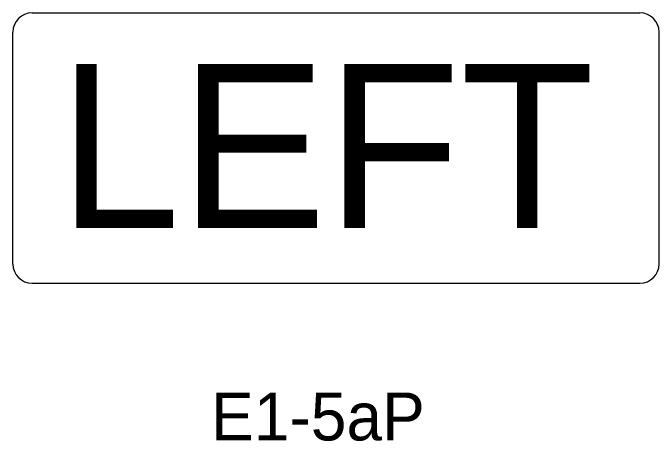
# Model space of a CAD drawing. Extents: x 42133 to 45533, y 41351 to 47951.
# Drawn here: x 42990.9 to 43092, y 47281.7 to 47348.8 of the extents above; entities that cross this region are included whole.
import ezdxf

# ---------------------------------------------------------------- set-up
doc = ezdxf.new("R2010")
doc.units = 0
doc.layers.add('P_TRAF_SIGN_SignDetails', color=7, linetype='Continuous')

msp = doc.modelspace()

# ---------------------------------------------------------------- linework, layer by layer
at = {"layer": 'P_TRAF_SIGN_SignDetails'}
for p, q in [((42993.88, 47348.77), (43089, 47348.77)), ((42990.89, 47309.44), (42990.89, 47345.77)), ((43092, 47309.44), (43092, 47345.77)), ((42993.88, 47306.45), (43089, 47306.45))]:
    msp.add_line(p, q, dxfattribs=at)
for centre, start, end in [((42993.88, 47345.77), 90, 180), ((43089, 47345.77), 0, 90), ((42993.88, 47309.44), 180, 270), ((43089, 47309.44), 270, 0)]:
    msp.add_arc(centre, 3, start, end, dxfattribs=at)

# ---------------------------------------------------------------- texts
for s, height, p in [('LEFT', 25.663, (42997.97, 47315.1)), ('E1-5aP', 7.5, (43021.89, 47281.81))]:
    msp.add_text(s, height=height, dxfattribs=at).set_placement(p)

doc.saveas('drawing.dxf')
